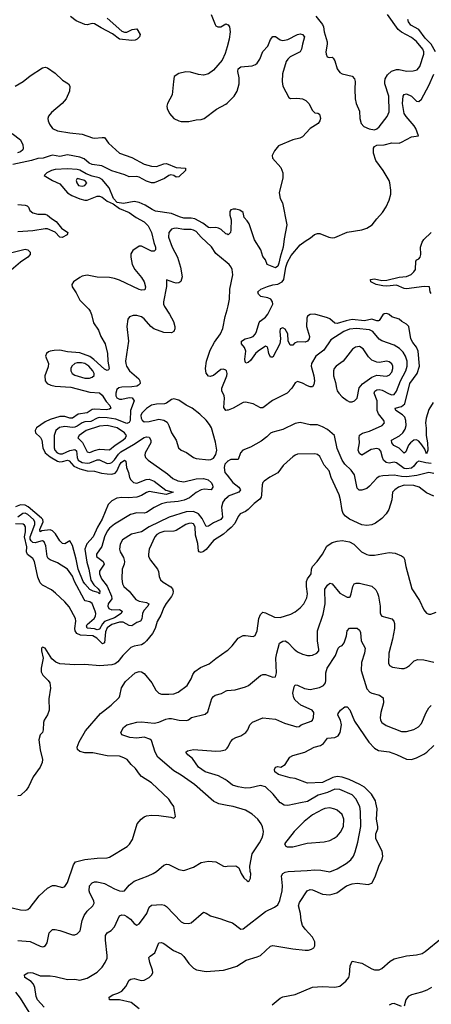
# Model space of a CAD drawing. Header units: inches. Extents: x 1552611 to 1694776, y 811966 to 917215.
# Tile 535 of 549: x 1678325 to 1681650, y 898373 to 906328. Entities that reach past the tile are written whole.
import ezdxf

# ---------------------------------------------------------------- set-up
doc = ezdxf.new("R2010")
doc.units = ezdxf.units.IN
doc.header["$MEASUREMENT"] = 0
for name, color, linetype in [('B6879', 7, 'Continuous'), ('B6889', 7, 'Continuous'), ('B6970', 7, 'Continuous'), ('B6980', 7, 'Continuous')]:
    doc.layers.add(name, color=color, linetype=linetype)

msp = doc.modelspace()

# ---------------------------------------------------------------- linework, layer by layer
at = {"layer": 'B6879', "color": 5}
for points, elevation in [([(1678230, 899161.1), (1678330, 899135.8), (1678370, 899132.7), (1678390, 899138), (1678410, 899155.5), (1678481.6, 899250), (1678550, 899312.4), (1678590, 899332.2), (1678610, 899332.4), (1678670, 899315.5), (1678690, 899325.5), (1678710, 899356), (1678758.9, 899501.1), (1678776.8, 899523.2), (1678850, 899541.9), (1678950, 899555), (1679030, 899556.5), (1679050, 899561.1), (1679192.9, 899647.1), (1679212.9, 899667.1), (1679235.3, 899704.7), (1679274, 899830), (1679304.7, 899870), (1679330, 899888.7), (1679350, 899895.6), (1679390, 899900.3), (1679450, 899898), (1679544.4, 899884.4), (1679570, 899876), (1679584, 899890), (1679569.6, 899970), (1679549.6, 900000)], 880), ([(1680000, 899980.2), (1679932.7, 899992.7), (1679918.2, 900000)], 860), ([(1678310, 898888.2), (1678410, 898881.1), (1678490, 898842.4), (1678510, 898837.4), (1678519.8, 898840.2), (1678532.7, 898847.3), (1678545.7, 898870), (1678563.9, 898950), (1678590, 898976.5), (1678610, 898977.4), (1678650, 898969.1), (1678750, 898934.6), (1678770, 898934.9), (1678790, 898942), (1678812.7, 898967.3), (1678828.8, 899050), (1678844.4, 899090), (1678870, 899125.3), (1678916.3, 899170), (1678925.1, 899190), (1678923.1, 899210), (1678890.9, 899270), (1678886.5, 899290), (1678889.8, 899330), (1678910, 899355.3), (1678930, 899361.6), (1678950, 899361.3), (1679009.8, 899350.2), (1679090, 899305.7), (1679130, 899289.4), (1679153.8, 899286.2), (1679170, 899290.3), (1679210, 899336.9), (1679250, 899369.1), (1679362, 899410), (1679404, 899430), (1679430, 899445.5), (1679490, 899498.4), (1679510, 899504.9), (1679530, 899502), (1679610, 899462.4), (1679650, 899454), (1679730, 899481.3), (1679790, 899518.7), (1679850, 899530.4), (1679910, 899523.7), (1679970, 899490.4), (1679987.1, 899487.1), (1680000, 899487.9)], 860), ([(1678521.1, 898350), (1678469.8, 898410), (1678457.3, 898437.3), (1678446.2, 898510), (1678435.8, 898535.8), (1678416.9, 898556.9), (1678365.6, 898590), (1678362.9, 898610), (1678390, 898627.2), (1678410, 898631.1), (1678430, 898628.4), (1678490, 898603.6), (1678570, 898602.6), (1678610, 898597.5), (1678710, 898572.6), (1678770, 898576.3), (1678810, 898567.3), (1678870, 898583.8), (1678950, 898632.4), (1678990, 898674.4), (1679015.1, 898710), (1679030, 898746.8), (1679031.8, 898768.2), (1679017.1, 898890), (1679018.7, 898930), (1679030.7, 898949.3), (1679063, 898970), (1679090, 898998.4), (1679130, 899087.7), (1679150, 899095.8), (1679170, 899093.1), (1679190, 899083.7), (1679220.5, 899060.5), (1679250, 899024.9), (1679270, 899013), (1679290, 899023.8), (1679310, 899048), (1679352, 899108), (1679370, 899158), (1679390, 899174.3), (1679470, 899179), (1679494, 899174), (1679510, 899163.1), (1679630, 899039.1), (1679650, 899028.8), (1679690, 899025.3), (1679710, 899030.6), (1679810, 899117.3), (1679830, 899110.7), (1679866.7, 899086.7), (1679950, 899064.9), (1680000, 899046.1)], 840), ([(1679290, 898336.4), (1679226.5, 898386.5), (1679130, 898408.2), (1679049.9, 898409.8), (1679046.3, 898430), (1679077, 898450), (1679117.3, 898462.7), (1679150, 898479.5), (1679182, 898518), (1679210, 898567.7), (1679223.1, 898576.9), (1679250, 898580.4), (1679305.8, 898565.9), (1679330, 898567.2), (1679370, 898588.8), (1679391.5, 898610), (1679400.5, 898630), (1679398.7, 898650), (1679375.6, 898710), (1679368.2, 898750), (1679377.7, 898762.3), (1679416.9, 898790), (1679450, 898870.5), (1679470, 898872.2), (1679490, 898864.2), (1679568, 898808), (1679630, 898781.1), (1679650, 898760.4), (1679690, 898703.7), (1679730, 898664.2), (1679752.8, 898652.8), (1679830, 898639.1), (1679972.3, 898647.7), (1680000, 898656.6)], 820), ([(1678400.7, 898310), (1678330, 898423.5), (1678292.9, 898470)], 860)]:
    msp.add_lwpolyline(points, dxfattribs=dict(at, elevation=elevation))
at = {"layer": 'B6889', "color": 5}
for points, elevation in [([(1680000, 898656.6), (1680078.2, 898681.8), (1680155.1, 898730), (1680243.8, 898756.2), (1680270, 898768.6), (1680350, 898842.4), (1680370, 898848.8), (1680530, 898822), (1680629.7, 898810.3), (1680658, 898810), (1680682.6, 898817.4), (1680700.9, 898830), (1680710, 898846), (1680710, 898877.2), (1680690, 898915.8), (1680630, 898979.8), (1680608.7, 899010), (1680597.3, 899050), (1680593.2, 899106.8), (1680577.8, 899170), (1680584.9, 899195.1), (1680647.7, 899290), (1680670, 899300.2), (1680690, 899297.8), (1680770, 899263.2), (1680830, 899257.7), (1680886.1, 899273.9), (1680965.6, 899330), (1681010, 899347.6), (1681050, 899352.8), (1681138.7, 899341.3), (1681170, 899350.7), (1681197.7, 899402.3), (1681226, 899490), (1681254.1, 899545.9), (1681259.3, 899570), (1681251.8, 899610), (1681201.7, 899710), (1681201.5, 899750), (1681216.8, 899790), (1681219, 899810), (1681207.2, 899870), (1681211.8, 899951.8), (1681201.8, 900000)], 820), ([(1680000, 899046.1), (1680042.8, 899030), (1680110, 898981), (1680130, 898984), (1680310, 899122.6), (1680382.9, 899157.1), (1680410, 899178), (1680427, 899213), (1680445.8, 899290), (1680448.1, 899330), (1680440.9, 899410), (1680450, 899430.3), (1680470, 899441.3), (1680493.2, 899446.8), (1680647, 899453), (1680710, 899460.7), (1680757.4, 899457.4), (1680830, 899444.2), (1680890, 899468.1), (1680961.1, 899510), (1680999.3, 899540.7), (1681021.2, 899570), (1681035.5, 899604.5), (1681057.3, 899682.7), (1681079.3, 899810), (1681076.8, 899930), (1681071.2, 899970), (1681057.4, 900000)], 840), ([(1680592.5, 900000), (1680490, 899979.8), (1680460.9, 899980.9), (1680430.7, 900000)], 840), ([(1680000, 899487.9), (1680072, 899492), (1680095.1, 899475.1), (1680113.4, 899430), (1680135.3, 899395.3), (1680162, 899370), (1680170, 899366), (1680178, 899370), (1680188.4, 899391.6), (1680192.3, 899430), (1680186, 899446), (1680183.9, 899490), (1680202, 899590), (1680261.4, 899678.6), (1680282.4, 899717.6), (1680291.7, 899748.3), (1680293, 899770), (1680285.7, 899805.7), (1680275.6, 899830), (1680249.6, 899870), (1680202.9, 899910), (1680150, 899941), (1680050, 899970.8), (1680000, 899980.2)], 860), ([(1680363.1, 898370), (1680430, 898422.8), (1680450, 898433.5), (1680550, 898453.1), (1680690, 898510.5), (1680770, 898518), (1680870, 898511.1), (1680910, 898518.5), (1680960, 898560), (1680982.9, 898590), (1680989, 898610), (1680995.2, 898684.8), (1681010, 898722.8), (1681090, 898705.7), (1681170, 898658.6), (1681190, 898651.1), (1681230, 898651.1), (1681250, 898662.6), (1681317.7, 898722.3), (1681350, 898740.5), (1681450, 898764.8), (1681530, 898772.5), (1681575.8, 898784.1), (1681600.6, 898799.4), (1681733, 898907)], 780), ([(1681651.7, 898510), (1681612.8, 898487.2), (1681570.1, 898469.9), (1681490.4, 898450), (1681463.7, 898436.3), (1681444.4, 898410), (1681430, 898357.6)], 780), ([(1681410, 898354.2), (1681350, 898378.9), (1681330, 898378), (1681310, 898367)], 780)]:
    msp.add_lwpolyline(points, dxfattribs=dict(at, elevation=elevation))
at = {"layer": 'B6889', "color": 5, "elevation": 860}
msp.add_lwpolyline([(1680830, 899959.8), (1680790, 899955.7), (1680770, 899948.1), (1680690, 899903.7), (1680621.8, 899850), (1680542.6, 899770), (1680464.7, 899670), (1680476, 899650), (1680485.3, 899645.3), (1680530, 899645.7), (1680645.9, 899674.1), (1680785, 899684.9), (1680830, 899697.1), (1680865.9, 899714.1), (1680888.5, 899731.5), (1680917, 899763), (1680941.6, 899810), (1680944, 899870), (1680930, 899907.8), (1680890, 899941.1), (1680870, 899951)], close=True, dxfattribs=at)
at = {"layer": 'B6970', "color": 5}
for points, elevation in [([(1679030, 906342), (1679150, 906235), (1679170, 906226.4), (1679190, 906226.8), (1679234, 906250), (1679270, 906255.6), (1679298.7, 906210), (1679292.9, 906190), (1679274, 906170), (1679256.4, 906163.6), (1679230, 906160.8), (1679130, 906170.8), (1679073.8, 906213.8), (1678981.7, 906261.7), (1678930, 906295.2), (1678910, 906298), (1678870, 906287.8), (1678850, 906288.2), (1678779.9, 906319.9), (1678734.8, 906354.8)], 780), ([(1679870.2, 906370.2), (1679903.2, 906290), (1679910, 906279.5), (1679924.9, 906270), (1679950, 906271.7), (1679990, 906293.7), (1680000, 906290)], 820), ([(1680000, 906108.4), (1679985.9, 906054.1), (1679959.9, 906000.1), (1679890, 905920.9), (1679850, 905889.6), (1679810, 905879.6), (1679770, 905884.7), (1679704.2, 905904.2), (1679666.5, 905906.5), (1679610, 905894.7), (1679573.4, 905870), (1679566, 905830), (1679557.5, 905722.5), (1679518.4, 905650), (1679514, 905630), (1679517, 905610), (1679535.3, 905570), (1679570.5, 905530), (1679610, 905510.3), (1679630, 905506.3), (1679690, 905504.9), (1679750, 905520.3), (1679790, 905522.4), (1679814, 905530), (1679915.6, 905604.4), (1679990, 905645.7), (1680000, 905655.1)], 820), ([(1678287.5, 905792.5), (1678354, 905830), (1678410, 905874.4), (1678510, 905940.5), (1678530, 905944.9), (1678550, 905940.5), (1678610, 905897.4), (1678670, 905839.5), (1678719.1, 905810), (1678730.4, 905790), (1678726.7, 905750), (1678699.5, 905690), (1678668.2, 905650), (1678580.5, 905579.5), (1678558, 905550), (1678552.7, 905530), (1678555.5, 905510), (1678565.5, 905485.5), (1678590.5, 905450), (1678629.5, 905429.4), (1678730, 905413.5), (1678830, 905404.7), (1678912.8, 905372.8), (1678930.2, 905370.2), (1678990, 905377.3), (1679010, 905375.3), (1679041.1, 905330), (1679131.2, 905251.2), (1679230, 905213.9), (1679330, 905160.7), (1679390, 905144.7), (1679430, 905141.9), (1679490, 905164.4), (1679510, 905165.7), (1679590, 905134.2), (1679664.7, 905130), (1679663.7, 905110), (1679610, 905057.7), (1679590, 905057.2), (1679570, 905069.8), (1679545.5, 905074.5), (1679529.5, 905070.5), (1679495.4, 905044.6), (1679410, 905010.6), (1679390, 905009.2), (1679350, 905024.2), (1679290, 905056), (1679270, 905061.2), (1679210, 905057.7), (1679175.1, 905075.1), (1679070, 905107.1), (1678987.1, 905147.1), (1678910, 905157.9), (1678884.9, 905170), (1678844.9, 905204.9), (1678810, 905216.4), (1678710, 905237.2), (1678650, 905222.5), (1678590, 905232.5), (1678570, 905229.5), (1678515.5, 905210), (1678470, 905208), (1678419.1, 905190), (1678270, 905159.3)], 780), ([(1678264.9, 905410), (1678330, 905358.3), (1678350, 905316.5), (1678353, 905290), (1678350, 905276.2), (1678330, 905259.8), (1678306.2, 905253.8)], 760), ([(1680000, 904594.2), (1679990, 904598.7), (1679952.3, 904632.3), (1679930, 904643.7), (1679910, 904648.2), (1679870, 904645.7), (1679850, 904650.6), (1679804.8, 904684.8), (1679739.2, 904719.2), (1679710, 904724.7), (1679650, 904725.9), (1679615.4, 904735.4), (1679550, 904763.4), (1679422.5, 904782.5), (1679394, 904794), (1679337.4, 904830), (1679290, 904852.4), (1679250, 904860.6), (1679163.5, 904843.5), (1679112.2, 904852.2), (1679083, 904883), (1679047.6, 904970), (1678990, 905036.4), (1678968, 905050), (1678910, 905065), (1678863, 905083), (1678810, 905111.4), (1678790, 905117.1), (1678710, 905123.7), (1678610, 905118), (1678582.6, 905110), (1678543.7, 905090), (1678522.8, 905070), (1678590, 905027.8), (1678650, 905000.9), (1678710, 904930.1), (1678746.9, 904906.9), (1678810, 904879.8), (1678850, 904869.5), (1678870, 904870.9), (1678950, 904902.4), (1678970, 904903), (1678990, 904894), (1679030, 904862), (1679079.5, 904839.5), (1679130, 904802.4), (1679209.3, 904769.3), (1679264.9, 904730), (1679330, 904695.2), (1679363.4, 904663.4), (1679389.5, 904610), (1679407.4, 904527.4), (1679421.2, 904490), (1679421.7, 904470), (1679416.3, 904463.7), (1679410, 904459.1), (1679390, 904458), (1679310, 904497.7), (1679290, 904497.6), (1679237.8, 904462.2), (1679222.2, 904437.8), (1679221.8, 904410), (1679234.3, 904350), (1679255.8, 904310), (1679310, 904244.2), (1679329.4, 904210), (1679342, 904170), (1679334.5, 904145.5), (1679310, 904143.1), (1679290, 904149.1), (1679130, 904223.2), (1679090, 904237.6), (1679050, 904244.1), (1678951.4, 904248.6), (1678870, 904263.9), (1678830, 904256.4), (1678810, 904245.4), (1678759.5, 904210), (1678746.7, 904190), (1678748.7, 904170), (1678781.3, 904121.3), (1678810, 904063), (1678883.1, 903990), (1678893.9, 903973.9), (1678906, 903946), (1678920.2, 903880.2), (1678960.9, 903820.9), (1678979, 903770), (1679014.1, 903710), (1679034.4, 903630), (1679036.6, 903570), (1679046.5, 903510), (1679040.9, 903499.1), (1679030, 903494.5), (1679010, 903503.8), (1678923.5, 903583.5), (1678890, 903608.2), (1678810, 903636.8), (1678710, 903645.5), (1678650, 903658), (1678603.2, 903656.8), (1678570, 903651.2), (1678556.3, 903643.7), (1678540.2, 903630), (1678533.2, 903610), (1678557.2, 903550), (1678555.9, 903524.1), (1678526.7, 903450), (1678531.5, 903411.5), (1678546.5, 903390), (1678575.7, 903375.7), (1678610, 903366.5), (1678738.8, 903358.8), (1678890, 903318.3), (1678970, 903313.8), (1678990, 903294.4), (1679023.2, 903243.2), (1679051.6, 903210), (1679060.8, 903190), (1679050, 903180.3), (1679024.3, 903175.7), (1678930, 903181.2), (1678910, 903178.4), (1678869.4, 903150.6), (1678798.1, 903141.9), (1678750, 903109.9), (1678730, 903109.5), (1678690, 903122.5), (1678650, 903121.8), (1678570, 903099.2), (1678530, 903078.2), (1678461.6, 903030), (1678448.6, 903010), (1678451.3, 902990), (1678491.4, 902951.4), (1678503.2, 902930), (1678511.1, 902870), (1678530.5, 902830), (1678570, 902797.6), (1678630, 902762.1), (1678650, 902756.8), (1678670, 902757.8), (1678710, 902769.2), (1678723.6, 902763.6), (1678761, 902721), (1678810, 902698.4), (1678870, 902683.2), (1678930, 902679.4), (1678984.9, 902664.9), (1679030, 902658.6), (1679070, 902657.4), (1679095, 902665), (1679110, 902680.1), (1679130, 902729.4), (1679144.7, 902750), (1679170.6, 902770.6), (1679181.4, 902761.4), (1679187.9, 902710), (1679204.3, 902670), (1679211.7, 902630), (1679222.6, 902610), (1679243.7, 902590), (1679270, 902583.8), (1679346.4, 902613.6), (1679370, 902615), (1679410, 902598.7), (1679505.9, 902525.9), (1679564, 902510), (1679509.2, 902490.8), (1679370, 902516.6), (1679350, 902509.4), (1679310, 902483.4), (1679270, 902470.7), (1679204.5, 902464.5), (1679150, 902468.6), (1679110, 902462.6), (1679070, 902441.3), (1679040.3, 902410), (1678990, 902292.7), (1678952.8, 902227.2), (1678917.9, 902150), (1678867.5, 902092.6), (1678851.7, 902050), (1678866.1, 901946.1), (1678883.8, 901890), (1678899.5, 901799.5), (1678923.5, 901763.5), (1678959.3, 901730), (1678971.6, 901710), (1678970.2, 901689.8), (1678959.1, 901699.1), (1678918.7, 901710), (1678890, 901725.4), (1678850, 901769.4), (1678837.2, 901790), (1678797.8, 901890), (1678781.7, 901970), (1678750, 902080.7), (1678730, 902119), (1678690, 902094.3), (1678670, 902097.2), (1678650, 902116.8), (1678613.5, 902173.5), (1678590, 902197.2), (1678570, 902207), (1678502.4, 902197.6), (1678488.7, 902190), (1678486.9, 902210), (1678514, 902270), (1678511.3, 902290), (1678501.8, 902301.8), (1678392.9, 902392.9), (1678370, 902404.9), (1678332, 902408), (1678290, 902393.7)], 820), ([(1678310, 904834.8), (1678370.1, 904830.1), (1678384.6, 904824.6), (1678394.8, 904814.8), (1678406.9, 904786.9), (1678430, 904767.6), (1678470, 904757), (1678530, 904756.8), (1678550, 904750.1), (1678581.7, 904721.7), (1678618.7, 904698.7), (1678662.7, 904642.7), (1678712.7, 904610), (1678707.9, 904590), (1678667.4, 904567.4), (1678650, 904570.8), (1678612.4, 904612.4), (1678550, 904637.9), (1678530, 904638.3), (1678430, 904621.2), (1678310, 904614.9)], 780), ([(1680000, 904363.5), (1679910, 904440.3), (1679874.2, 904494.2), (1679790.9, 904570.9), (1679750, 904617.2), (1679730, 904628.8), (1679710, 904633.1), (1679650, 904633.5), (1679590, 904642.7), (1679570, 904642.4), (1679550, 904636.1), (1679529.3, 904610), (1679527.3, 904570), (1679555.3, 904490), (1679598.3, 904410), (1679622.5, 904330), (1679637.4, 904250), (1679626.3, 904213.7), (1679610, 904202), (1679590, 904200.4), (1679570, 904204.7), (1679510, 904226), (1679511.8, 904171.8), (1679486, 904050), (1679486.9, 904030), (1679493.9, 904010), (1679534.8, 903950), (1679567.1, 903890), (1679578.9, 903850), (1679578.7, 903830), (1679570, 903809.3), (1679550, 903797.6), (1679490, 903801), (1679407, 903830), (1679383.6, 903850), (1679330, 903911.8), (1679307.9, 903927.9), (1679270, 903938.4), (1679241.7, 903938.3), (1679212.3, 903927.7), (1679199.3, 903910), (1679190.4, 903850), (1679203.6, 903730), (1679180.3, 903570), (1679180.9, 903550), (1679186.5, 903530), (1679211.8, 903490), (1679286.4, 903426.4), (1679296.2, 903410), (1679297.6, 903390), (1679285, 903375), (1679270, 903366.8), (1679230, 903361.2), (1679150, 903359.4), (1679126.6, 903353.4), (1679110, 903339.6), (1679101.3, 903310), (1679101.9, 903290), (1679110, 903274.3), (1679130, 903263.3), (1679150, 903262.1), (1679210, 903276.6), (1679232.2, 903272.2), (1679249.2, 903250), (1679218.7, 903170), (1679216.5, 903090), (1679210, 903074), (1679190, 903066.8), (1679101.3, 903101.3), (1679030, 903111), (1678967, 903113), (1678950, 903109.9), (1678898.5, 903081.5), (1678850, 903078.3), (1678830, 903072.3), (1678790, 903044.6), (1678770, 903036.1), (1678750, 903034), (1678690, 903042), (1678646.8, 903033.2), (1678615.7, 903010), (1678602.5, 902970), (1678602.2, 902870), (1678609.2, 902850), (1678627.9, 902830), (1678650, 902819.9), (1678670, 902819.5), (1678730, 902848.8), (1678770, 902856.5), (1678783.8, 902843.8), (1678787.9, 902790), (1678796.5, 902770), (1678830, 902750.4), (1678870, 902745.1), (1678892.5, 902747.5), (1678950, 902771.9), (1678970, 902773.3), (1679030, 902743.1), (1679055.1, 902744.9), (1679070, 902751.6), (1679090, 902771.6), (1679121.7, 902818.3), (1679142.5, 902837.5), (1679245, 902895), (1679330, 902951.4), (1679350, 902957.8), (1679370, 902955.5), (1679385.2, 902930), (1679384.7, 902910), (1679337.7, 902830), (1679335.2, 902810), (1679342.2, 902790), (1679363.2, 902770), (1679517.8, 902657.8), (1679561, 902621), (1679601.7, 902601.8), (1679650, 902594.2), (1679750, 902618.9), (1679810, 902622.7), (1679847, 902610), (1679871.5, 902590), (1679883.6, 902570), (1679885.7, 902550), (1679870.2, 902529.8), (1679814.6, 902534.6), (1679790, 902531), (1679750, 902509.4), (1679696.1, 902463.9), (1679654.7, 902445.3), (1679605.1, 902434.9), (1679513.5, 902426.5), (1679470, 902416.8), (1679412.1, 902387.9), (1679350, 902347.3), (1679330, 902341.2), (1679270, 902343), (1679221.1, 902330), (1679090, 902251.3), (1679050, 902220.6), (1679030, 902196.2), (1679008.7, 902150), (1678987.1, 902072.9), (1678944.3, 902010), (1678944.7, 901990), (1678998.9, 901950), (1679006.7, 901930), (1678970, 901873.3), (1678968.4, 901850), (1678984.4, 901810), (1679031.7, 901751.7), (1679067.1, 901670), (1679067.8, 901650), (1679038.1, 901610), (1679037.2, 901590), (1679046.1, 901570), (1679070, 901559.1), (1679130, 901563.4), (1679152.3, 901550), (1679143.6, 901530), (1679090, 901496.4), (1679010, 901466.4), (1678992.7, 901447.3), (1678970, 901403.2), (1678950, 901398.1), (1678927.7, 901407.7), (1678870, 901413.3), (1678863.1, 901430), (1678870, 901440.4), (1678925.9, 901490), (1678937.8, 901510), (1678940.1, 901530), (1678935.5, 901550), (1678910.5, 901610.5), (1678890, 901623.9), (1678854.2, 901634.2), (1678844.4, 901644.4), (1678768.6, 901788.6), (1678750, 901833.6), (1678710, 901889), (1678630, 901938.8), (1678570, 901963.2), (1678554.5, 901974.5), (1678546.1, 901990), (1678537, 902077), (1678522.2, 902110), (1678510, 902117.3), (1678495.6, 902115.6), (1678450, 902101.2), (1678430, 902104.8), (1678417.5, 902117.5), (1678409.8, 902130), (1678409.2, 902150), (1678446.7, 902250), (1678446.5, 902270), (1678435.4, 902290), (1678390, 902331.2), (1678370, 902340.5), (1678350, 902338), (1678310.7, 902309.3)], 840), ([(1678230, 904439.8), (1678370, 904473.4), (1678390, 904469.4), (1678409.4, 904450), (1678408.7, 904430), (1678390, 904410.6), (1678330.9, 904370), (1678254.5, 904305.5)], 780), ([(1680000, 903172.4), (1679990, 903171.8), (1679974, 903194), (1679978.8, 903270), (1679975.6, 903290), (1679959, 903330), (1679958.6, 903350), (1679997.2, 903450), (1679999.7, 903470), (1679995.1, 903490), (1679990, 903497), (1679970, 903506), (1679950, 903502.6), (1679890, 903454.7), (1679864.4, 903444.4), (1679850, 903449.3), (1679831.4, 903471.4), (1679826.3, 903510), (1679833.3, 903570), (1679862.4, 903657.6), (1679898, 903722), (1679948.2, 903790), (1679966.2, 903833.8), (1679984.6, 903930), (1680000, 903982.9)], 840), ([(1680000, 902757.1), (1679983.2, 902736.8), (1679975.3, 902710), (1679983.2, 902670), (1680000, 902648.7)], 860), ([(1680000, 902468.9), (1679978.3, 902450), (1679966.3, 902430), (1679955.3, 902390), (1679962.2, 902310), (1679950.9, 902289.1), (1679890, 902263.2), (1679850, 902236.5), (1679830, 902234.2), (1679799, 902299), (1679770, 902336.3), (1679730, 902354.1), (1679670, 902351.3), (1679531.6, 902308.4), (1679370, 902231), (1679310, 902191.4), (1679227.2, 902172.8), (1679154.2, 902125.8), (1679135.6, 902090), (1679131.3, 902051.3), (1679136.5, 902030), (1679164.5, 901984.4), (1679172.6, 901950), (1679169.1, 901930), (1679151.8, 901890), (1679148.8, 901810), (1679155.3, 901770), (1679167, 901750), (1679210.1, 901710.1), (1679262.5, 901642.5), (1679290, 901629.2), (1679350, 901620.3), (1679367.7, 901610), (1679358.7, 901590), (1679326.2, 901553.8), (1679317.4, 901530), (1679312.1, 901488), (1679301.7, 901470), (1679270, 901458.4), (1679230, 901432.1), (1679210, 901432.5), (1679161.6, 901461.6), (1679130, 901461.6), (1679070, 901440.6), (1679030, 901414), (1679017.3, 901382.7), (1679010, 901292.3), (1678994.1, 901285.9), (1678948.1, 901330), (1678915, 901350), (1678816.3, 901356.3), (1678787.2, 901370), (1678773.2, 901390), (1678768.8, 901410), (1678778.7, 901470), (1678775.3, 901490), (1678723.3, 901583.3), (1678690, 901624), (1678614.9, 901694.9), (1678580.8, 901720.8), (1678510, 901759.2), (1678490, 901778.8), (1678470, 901825.1), (1678443.4, 901950), (1678430, 901974.2), (1678388.6, 902008.6), (1678378.7, 902030), (1678381.7, 902070), (1678364.4, 902150), (1678371.6, 902191.6), (1678372.4, 902230), (1678364.5, 902244.5), (1678351.8, 902251.8), (1678290, 902254.6)], 860), ([(1680000, 902197.6), (1679970, 902172.7), (1679890, 902121.6), (1679831.6, 902048.4), (1679810, 902032), (1679790, 902023.9), (1679775.1, 902030), (1679770, 902037.2), (1679764.5, 902095.5), (1679744.6, 902164.6), (1679741.7, 902230), (1679730, 902254.1), (1679710, 902260.2), (1679690, 902258), (1679667.8, 902250), (1679590, 902202.1), (1679570, 902194.5), (1679488.1, 902191.9), (1679456.7, 902183.3), (1679432.1, 902167.9), (1679417, 902150), (1679371.9, 902050), (1679363.9, 902010), (1679366.4, 901990), (1679380.9, 901960.9), (1679438.2, 901890), (1679445.8, 901870), (1679450.3, 901830), (1679461.8, 901801.8), (1679482.6, 901782.6), (1679546.1, 901746.1), (1679558.5, 901730), (1679564, 901710), (1679561.7, 901690), (1679551.7, 901668.3), (1679508.3, 901611.7), (1679490, 901578.4), (1679464.1, 901515.9), (1679435.1, 901464.9), (1679417.9, 901410), (1679398.3, 901370), (1679350, 901308.8), (1679330, 901289.8), (1679310, 901278.8), (1679250, 901267.7), (1679222.8, 901257.2), (1679157, 901190), (1679118.6, 901141.4), (1679095.8, 901124.2), (1679070, 901115.4), (1678971.9, 901108.1), (1678850, 901119.7), (1678770, 901115.8), (1678650, 901122.6), (1678616.8, 901136.8), (1678583.1, 901163.1), (1678530, 901249.3), (1678510, 901258), (1678502, 901250), (1678499.5, 901230), (1678514.9, 901170), (1678498.6, 901090), (1678499.4, 901059.4), (1678512.9, 901032.9), (1678554.6, 900990), (1678567.2, 900970), (1678571.5, 900950), (1678572.5, 900927.5), (1678558.8, 900841.2), (1678562, 900750), (1678550, 900713.2), (1678523.7, 900670), (1678517.6, 900650), (1678514.9, 900590), (1678507.7, 900570), (1678490, 900549), (1678479.5, 900510), (1678490.4, 900430), (1678507.6, 900350), (1678505.7, 900325.7), (1678490.2, 900290), (1678433.8, 900210), (1678397.1, 900130), (1678377.9, 900102.1), (1678330, 900060.9), (1678310, 900056.5)], 880), ([(1679549.6, 900000), (1679529.7, 900030), (1679390, 900162), (1679310, 900212.8), (1679291.5, 900231.5), (1679259, 900279), (1679226.3, 900310), (1679193.6, 900350), (1679165.6, 900365.6), (1679130, 900378), (1679030, 900381), (1678915.1, 900404.9), (1678850, 900404), (1678810, 900416.9), (1678791.5, 900431.5), (1678789.7, 900450), (1678805.3, 900494.7), (1678856.4, 900583.6), (1678977.8, 900722.2), (1679063.6, 900790), (1679127.8, 900852.2), (1679134.5, 900865.5), (1679147.2, 900930), (1679179.4, 900980.6), (1679257.6, 901050), (1679290, 901062.3), (1679310, 901059.5), (1679330, 901046), (1679392.7, 900970), (1679424.4, 900910), (1679450, 900886), (1679470, 900878.4), (1679530, 900878), (1679570, 900882), (1679604, 900896), (1679677.6, 900950), (1679710, 901002), (1679722.2, 901037.8), (1679738.4, 901061.6), (1679786, 901094), (1679856.1, 901123.9), (1679910, 901168.2), (1680000, 901231.4)], 880), ([(1679918.2, 900000), (1679892.7, 900012.7), (1679735.6, 900150), (1679630, 900224.5), (1679570, 900260.4), (1679441.8, 900370), (1679418.3, 900410), (1679390, 900503.7), (1679376.5, 900516.5), (1679330, 900531.8), (1679270, 900523.5), (1679213.2, 900530), (1679149, 900550), (1679141.2, 900570), (1679164.5, 900610), (1679190, 900630.3), (1679270, 900653), (1679310, 900654.4), (1679410, 900645.5), (1679450, 900653), (1679504.3, 900675.7), (1679530, 900681.6), (1679550, 900681.7), (1679612.5, 900667.5), (1679673.3, 900666.7), (1679689.6, 900670.4), (1679713.2, 900690), (1679823, 900717), (1679845, 900735), (1679877.3, 900842.7), (1679890, 900860.9), (1679905.1, 900870), (1679955.5, 900884.5), (1679993.2, 900906.8), (1680000, 900907.5)], 860), ([(1680000, 900178.5), (1679985.4, 900190), (1679930, 900219.1), (1679824.2, 900250), (1679768.7, 900290), (1679719.4, 900359.4), (1679682.9, 900390), (1679667, 900410), (1679680.1, 900419.9), (1679728.9, 900431.1), (1679910, 900417.6), (1679950, 900419.7), (1679986.6, 900430), (1680000, 900443.6)], 840)]:
    msp.add_lwpolyline(points, dxfattribs=dict(at, elevation=elevation))
for points, elevation in [([(1678790, 905044.2), (1678781.8, 905030), (1678785, 905010), (1678800.3, 904990), (1678830, 904982.3), (1678850, 904987.8), (1678867.6, 905010), (1678850, 905028.6)], 840), ([(1678790, 903556.1), (1678768.8, 903550), (1678746.3, 903530), (1678737.3, 903510), (1678738.5, 903490), (1678749, 903470), (1678770, 903455.9), (1678850, 903431.8), (1678888.8, 903431.2), (1678910, 903439), (1678925.4, 903454.6), (1678925.3, 903470), (1678915, 903490), (1678882.6, 903530), (1678852, 903550), (1678824.2, 903555.8)], 840), ([(1679570, 903264.2), (1679550, 903258.4), (1679510.2, 903229.8), (1679495.5, 903224.5), (1679430, 903222.8), (1679390, 903213.3), (1679350, 903186.9), (1679311.8, 903150), (1679304.3, 903130), (1679305, 903110), (1679312.8, 903092.8), (1679330, 903080.2), (1679370, 903081.1), (1679450, 903101.2), (1679490, 903092.8), (1679515.4, 903075.4), (1679530.2, 903050), (1679551.1, 902991.1), (1679588.4, 902930), (1679608.5, 902870), (1679630.2, 902850.2), (1679672.1, 902832), (1679730, 902790.3), (1679750, 902782.3), (1679850, 902772.2), (1679870, 902774.9), (1679890, 902784.9), (1679910, 902814.8), (1679918, 902850), (1679906, 902914), (1679873.3, 903030), (1679858.1, 903058.1), (1679830, 903094), (1679781, 903141), (1679718.4, 903190), (1679670, 903213.3), (1679610, 903254.3)], 860), ([(1679030, 903049.1), (1678970, 903044.4), (1678860.6, 903010), (1678806, 902970), (1678793.7, 902950), (1678832, 902912), (1678870, 902837.5), (1678890, 902832.1), (1678930, 902846.8), (1678970, 902858.3), (1679050, 902852.7), (1679096.7, 902890), (1679159.2, 902930), (1679179.5, 902950), (1679186.5, 902970), (1679171.6, 902990), (1679112.2, 903030)], 860)]:
    msp.add_lwpolyline(points, close=True, dxfattribs=dict(at, elevation=elevation))
at = {"layer": 'B6980', "color": 5}
for points, elevation in [([(1680717, 906357), (1680770.6, 906290.6), (1680778.3, 906270), (1680783.5, 906230), (1680807.8, 906150), (1680808.6, 906130), (1680798.5, 906070), (1680799.5, 906050), (1680807.6, 906027.6), (1680823.8, 906023.8), (1680850, 906025.5), (1680858, 906018), (1680870, 905996), (1680890, 905930.7), (1680910, 905900.4), (1680930.3, 905890.3), (1681010, 905872.7), (1681030.4, 905850), (1681035.8, 905830), (1681032.3, 905767.7), (1681034.9, 905690), (1681043, 905650), (1681068.7, 905588.7), (1681071.4, 905530), (1681082.6, 905490), (1681105.9, 905465.9), (1681147.5, 905447.5), (1681190, 905439.8), (1681210, 905445.7), (1681230, 905462.2), (1681293.9, 905546.1), (1681310, 905584), (1681306.8, 905710), (1681275, 905810), (1681274, 905826), (1681277.7, 905850), (1681296.7, 905883.3), (1681327.4, 905912.6), (1681370, 905926.1), (1681390, 905926), (1681450, 905911.3), (1681504.1, 905915.9), (1681535.5, 905924.5), (1681556, 905950), (1681589.8, 906050), (1681589.8, 906070), (1681581.6, 906090), (1681530, 906153.4), (1681490, 906185.7), (1681410, 906226.8), (1681382.7, 906250), (1681296.2, 906370)], 840), ([(1680000, 906290), (1680010, 906286.4), (1680019.1, 906270), (1680023.8, 906230), (1680016, 906170), (1680000, 906108.4)], 820), ([(1681683.6, 906070), (1681648.3, 906130), (1681600.4, 906180.4), (1681550, 906249.4), (1681484.9, 906284.9), (1681464.4, 906310), (1681460.1, 906330)], 820), ([(1680000, 905655.1), (1680058.4, 905710), (1680082.4, 905750), (1680097.4, 905810), (1680098, 905858), (1680086, 905910), (1680089.3, 905930.7), (1680112.3, 905947.7), (1680203.8, 905956.2), (1680230, 905966.4), (1680243.3, 905976.7), (1680266, 906010), (1680288.8, 906071.2), (1680330, 906115.3), (1680351.7, 906168.4), (1680370, 906191.3), (1680390, 906192.1), (1680430, 906166.2), (1680450, 906159.7), (1680490, 906168.2), (1680568.2, 906210), (1680590, 906214.2), (1680610.4, 906210), (1680624.9, 906190), (1680608.4, 906130), (1680602.6, 906090), (1680591.7, 906068.3), (1680510.8, 906029.2), (1680490.9, 906010), (1680478.7, 905990), (1680446.5, 905890), (1680444.5, 905830), (1680450.2, 905790.2), (1680499.6, 905699.6), (1680511.6, 905691.6), (1680564.8, 905695.2), (1680587.9, 905692.1), (1680610, 905687.9), (1680635.6, 905675.6), (1680660.3, 905650), (1680690, 905596), (1680702.5, 905582.5), (1680710, 905576), (1680734.4, 905574.4), (1680746, 905566), (1680754, 905530), (1680750.7, 905510), (1680734.8, 905490), (1680672, 905448), (1680610, 905380.9), (1680588.8, 905371.2), (1680530, 905356.9), (1680416.3, 905310), (1680382.4, 905270), (1680363.8, 905230), (1680368, 905210), (1680433.7, 905133.7), (1680451.3, 905091.3), (1680450.3, 905050), (1680421.3, 904930), (1680430, 904884.7), (1680447.7, 904850), (1680484, 904670), (1680460.9, 904559.1), (1680452.2, 904490), (1680428, 904410), (1680418.5, 904361.5), (1680410, 904338), (1680390, 904324), (1680325.2, 904350), (1680309.4, 904389.4), (1680290, 904414), (1680273, 904470), (1680222, 904550), (1680178.6, 904678.6), (1680163.2, 904703.2), (1680138, 904730), (1680129.2, 904770), (1680104, 904790), (1680070, 904798.7), (1680050, 904798.4), (1680030, 904792.3), (1680021.7, 904778.3), (1680021.7, 904750), (1680032, 904710), (1680031, 904630), (1680028.9, 904610), (1680010, 904589.7), (1680000, 904594.2)], 820), ([(1681665.5, 903234.5), (1681630, 903178.9), (1681607.8, 903107.8), (1681602.1, 903070), (1681607.7, 903027.7), (1681607.4, 902970), (1681619.4, 902910), (1681621.8, 902850), (1681610, 902820.5), (1681597.5, 902857.5), (1681574.7, 902894.7), (1681550, 902921.9), (1681530, 902934), (1681510, 902931.4), (1681481.2, 902910), (1681464.9, 902890), (1681444.1, 902835.9), (1681430, 902826.5), (1681390, 902866.4), (1681348.4, 902888.4), (1681331.2, 902910), (1681329.1, 902930.9), (1681394, 902966), (1681421.1, 902990), (1681440, 903020), (1681447.6, 903050), (1681445.1, 903090), (1681436.6, 903116.6), (1681416.1, 903136.1), (1681364.5, 903170), (1681358.7, 903190), (1681410, 903203.1), (1681434.8, 903225.2), (1681477.6, 903390), (1681535.4, 903470), (1681554.7, 903530), (1681542.6, 903650), (1681530, 903683.1), (1681500.2, 903720.2), (1681485.6, 903750), (1681468.9, 903848.9), (1681450, 903868.3), (1681410.5, 903890.6), (1681389.9, 903909.9), (1681330, 903926.8), (1681310, 903945.2), (1681290, 903955.5), (1681270, 903952.5), (1681257.2, 903942.8), (1681230, 903898.7), (1681223.8, 903896.2), (1681210, 903894.5), (1681170, 903909.1), (1681110, 903895.5), (1681010, 903905.4), (1680963.4, 903896.6), (1680890, 903873.7), (1680870, 903875.7), (1680830.7, 903910.7), (1680810, 903920.5), (1680710, 903948.9), (1680670, 903947.2), (1680650, 903933.6), (1680644.3, 903915.7), (1680642.6, 903850), (1680666, 903770), (1680663.6, 903750), (1680650, 903731.2), (1680630, 903723.1), (1680570, 903726.2), (1680545.3, 903714.7), (1680530, 903699.7), (1680510, 903698), (1680493.7, 903733.7), (1680489.8, 903790), (1680470, 903827.1), (1680450, 903838.7), (1680430.2, 903829.8), (1680425.5, 903810), (1680432.1, 903750), (1680426.4, 903710), (1680370, 903603), (1680350, 903602), (1680337.3, 903630), (1680330, 903675.1), (1680324.7, 903684.7), (1680310, 903690.5), (1680250, 903649.9), (1680228.9, 903630), (1680190, 903574.4), (1680170, 903557.6), (1680152.5, 903552.5), (1680145.6, 903565.6), (1680144.6, 903584.6), (1680150.8, 903650.8), (1680141.1, 903681.1), (1680117.2, 903710), (1680116, 903730), (1680146, 903750), (1680190, 903759.5), (1680210, 903769.5), (1680228.5, 903790), (1680238.7, 903810), (1680259.2, 903880.8), (1680267.5, 903892.5), (1680310, 903925.1), (1680329.3, 903950), (1680368.6, 904030), (1680367.9, 904050), (1680352.5, 904070), (1680330, 904079.9), (1680272, 904092), (1680253.5, 904110), (1680249.1, 904130.9), (1680271.5, 904150), (1680327.1, 904173), (1680370, 904185.3), (1680410, 904190.3), (1680446, 904210), (1680458.7, 904230), (1680473.6, 904330), (1680489.5, 904370), (1680518, 904422), (1680590, 904508.5), (1680630, 904539.5), (1680674.6, 904565.4), (1680707, 904593), (1680730, 904601.6), (1680750, 904601.3), (1680821, 904570), (1680850, 904566), (1680870, 904568.9), (1680970, 904610.4), (1681090, 904629.2), (1681130, 904643.6), (1681171.6, 904670), (1681210, 904720.5), (1681256.2, 904770), (1681284.9, 904815.1), (1681309.7, 904870.3), (1681321.8, 904918.2), (1681323.9, 904950), (1681315.6, 905010), (1681308.7, 905030), (1681262, 905110), (1681201.6, 905190), (1681183.2, 905250), (1681182.9, 905290), (1681190, 905303.1), (1681210, 905313.4), (1681270, 905317.7), (1681330, 905333.7), (1681390, 905331.4), (1681410, 905337.8), (1681490, 905382), (1681546, 905390), (1681523.6, 905450), (1681511.1, 905470), (1681445.5, 905545.5), (1681430.9, 905570), (1681417.1, 905650), (1681422.5, 905710), (1681430, 905724.9), (1681450, 905729.1), (1681488.8, 905710), (1681530, 905670.3), (1681550, 905666.5), (1681570, 905686.4), (1681630, 905795.6), (1681670, 905889.2)], 820), ([(1681650, 904117), (1681641.3, 904130), (1681634.5, 904170), (1681593, 904173), (1681450, 904154.1), (1681430, 904157.6), (1681370, 904182.5), (1681290, 904175.6), (1681257.3, 904177.3), (1681204, 904190), (1681161.2, 904210), (1681158, 904230), (1681190, 904233.8), (1681250, 904221.2), (1681290, 904223.2), (1681390, 904248.5), (1681450, 904252.8), (1681486.6, 904270), (1681508.4, 904290), (1681521.7, 904310), (1681523.8, 904376.2), (1681532.1, 904387.9), (1681550, 904397.4), (1681561, 904410), (1681565.3, 904430), (1681562.5, 904490), (1681576.3, 904530), (1681590, 904551.8), (1681650, 904608.9)], 780), ([(1680000, 903982.9), (1680010, 904017.3), (1680020.3, 904070), (1680023.1, 904150), (1680045.9, 904265.9), (1680041.7, 904310), (1680032.8, 904330), (1680015.8, 904350), (1680000, 904363.5)], 840), ([(1681650, 902741.8), (1681606.8, 902746.8), (1681550, 902761.8), (1681530.5, 902749.4), (1681510, 902721.1), (1681490, 902705), (1681450, 902698.5), (1681430, 902703), (1681370, 902746.9), (1681350, 902752.2), (1681310, 902745.6), (1681284.4, 902750), (1681264.7, 902770), (1681255.6, 902790), (1681243.2, 902843.2), (1681230, 902859.4), (1681210, 902864.1), (1681164.8, 902855.2), (1681090, 902809.7), (1681070, 902824.7), (1681059.3, 902850), (1681070.6, 902910), (1681065.8, 902950), (1681069.2, 902970.8), (1681092.9, 902987.1), (1681150, 903004.6), (1681251.7, 903048.3), (1681271.1, 903070), (1681267.1, 903090), (1681223, 903143), (1681211.6, 903170), (1681212.1, 903250), (1681188, 903310), (1681194, 903326), (1681210, 903337), (1681230, 903339.5), (1681254.1, 903334.1), (1681310, 903304.5), (1681330, 903298.3), (1681350, 903301), (1681370, 903327), (1681400.8, 903410), (1681443.9, 903490), (1681456.2, 903530), (1681454.8, 903570), (1681441.4, 903610), (1681421.3, 903641.3), (1681392.5, 903672.5), (1681350, 903698.4), (1681250, 903732.9), (1681230, 903747.4), (1681177.1, 903810), (1681150, 903823), (1681046.2, 903833.8), (1680990, 903828.3), (1680943.9, 903810), (1680838.3, 903741.8), (1680781, 903659), (1680718, 903610), (1680680.9, 903550), (1680679.1, 903530), (1680700.2, 903450), (1680705.5, 903410), (1680699.9, 903380.1), (1680690, 903362.9), (1680670, 903363), (1680650, 903369.7), (1680610, 903392.4), (1680570, 903406), (1680550, 903394), (1680523.8, 903350), (1680486.7, 903310), (1680367.6, 903252.4), (1680290, 903192.6), (1680270, 903193.3), (1680210, 903225.3), (1680150, 903238.7), (1680130, 903236.2), (1680050, 903188.6), (1680010, 903173), (1680000, 903172.4)], 840), ([(1681670, 902660.9), (1681630, 902668.6), (1681533.8, 902646.2), (1681450, 902634.9), (1681410, 902636.9), (1681350, 902648.2), (1681257.2, 902642.8), (1681230, 902636.2), (1681210, 902624.5), (1681150, 902558.2), (1681130, 902541.9), (1681087.4, 902527.4), (1681068.4, 902528.4), (1681050, 902544.2), (1681028.9, 902650), (1681003.1, 902690), (1680950, 902736.1), (1680929.9, 902770), (1680890, 902864.5), (1680867.1, 902970), (1680810, 903017.2), (1680770, 903039.3), (1680730, 903054), (1680670, 903055.6), (1680590, 903072.8), (1680550, 903065.1), (1680450, 903018.3), (1680370, 902996.4), (1680350, 902987.1), (1680322.5, 902957.5), (1680276.7, 902923.3), (1680190, 902875.8), (1680126.7, 902850), (1680108.9, 902830), (1680090, 902775.1), (1680030, 902775.6), (1680001.3, 902758.7), (1680000, 902757.1)], 860), ([(1681670, 902479.8), (1681610, 902506.4), (1681550.8, 902550.8), (1681510, 902564.5), (1681430, 902568.4), (1681385.3, 902550), (1681354.9, 902530), (1681337.1, 902510), (1681332, 902450), (1681307, 902370), (1681285.4, 902334.6), (1681250, 902297), (1681199.4, 902260.6), (1681170, 902246.4), (1681130, 902242.2), (1681090, 902248.3), (1680990, 902293), (1680957, 902317), (1680938.7, 902338.7), (1680930, 902364), (1680917.3, 902450), (1680905.6, 902490), (1680841.2, 902630), (1680823.6, 902683.6), (1680783.5, 902730), (1680750, 902799.7), (1680730, 902814.7), (1680710, 902819.8), (1680570, 902817.8), (1680550, 902810.8), (1680530, 902796.4), (1680484.2, 902755.8), (1680453.8, 902726.2), (1680410, 902668), (1680346.7, 902633.3), (1680299.9, 902600.1), (1680290, 902589.3), (1680282.8, 902570), (1680277.8, 902490), (1680274.2, 902470), (1680264.5, 902455.5), (1680220.1, 902419.9), (1680170, 902370.9), (1680150, 902356), (1680105, 902335.1), (1680090, 902315.1), (1680061.5, 902258.5), (1680034.1, 902225.9), (1680000, 902197.6)], 880), ([(1680000, 902648.7), (1680046.3, 902590), (1680094.7, 902550), (1680108.2, 902530), (1680096.1, 902510), (1680010, 902477.6), (1680000, 902468.9)], 860), ([(1680000, 901231.4), (1680010, 901238.4), (1680041.6, 901270), (1680090, 901332.4), (1680130, 901352), (1680150, 901353.7), (1680210, 901343.8), (1680227.6, 901352.4), (1680243, 901390), (1680256.8, 901490), (1680270, 901523), (1680283.8, 901536.2), (1680290, 901540.3), (1680310, 901536.9), (1680382.1, 901502.1), (1680430, 901498.2), (1680514.9, 901525.1), (1680550, 901544), (1680590, 901576.5), (1680619.8, 901610), (1680644.1, 901655.9), (1680649.1, 901690), (1680640.9, 901750), (1680642.5, 901790), (1680650.6, 901809.4), (1680679.3, 901850), (1680682.3, 901890), (1680689.9, 901910.1), (1680727.2, 901950), (1680771.6, 902010), (1680805.6, 902074.4), (1680850, 902103.1), (1680890, 902115.3), (1680930, 902119.6), (1680990, 902108.5), (1681024.9, 902090), (1681087.3, 902030), (1681128.1, 902008.1), (1681150, 902001.7), (1681190, 902001.5), (1681310, 902022.6), (1681357.7, 902017.7), (1681410, 901997.6), (1681425.3, 901985.3), (1681434.3, 901970), (1681443.6, 901910), (1681492.4, 901730), (1681555.4, 901635.4), (1681590, 901560.7), (1681610, 901533.4), (1681630, 901525.5), (1681645.8, 901525.8), (1681690, 901542)], 880), ([(1680000, 900907.5), (1680065.5, 900914.5), (1680150, 900938.3), (1680171.8, 900950), (1680269.4, 901030), (1680290, 901038.4), (1680310, 901037.6), (1680370, 901017.1), (1680390, 901018.8), (1680398.5, 901050), (1680394.9, 901170), (1680401, 901210), (1680423.5, 901290), (1680450, 901307.9), (1680470, 901309), (1680490, 901297.4), (1680541.1, 901241.1), (1680570, 901221.5), (1680610, 901202.8), (1680650, 901191.6), (1680670, 901191.6), (1680690, 901194.6), (1680724.5, 901210), (1680741.1, 901230), (1680741.4, 901238.6), (1680729.8, 901310), (1680729.8, 901390.2), (1680775.8, 901524.2), (1680793.7, 901610), (1680790, 901726), (1680810, 901758.9), (1680830, 901775.3), (1680850.2, 901770.2), (1680910, 901696), (1680970, 901661.7), (1680990, 901661.6), (1680993.7, 901666.3), (1681003.5, 901690), (1681015.6, 901750), (1681027, 901770), (1681043.5, 901776.5), (1681070, 901776.5), (1681170, 901750.3), (1681201, 901721), (1681216, 901696), (1681223.5, 901670), (1681236.9, 901590), (1681235.8, 901535.8), (1681241, 901521), (1681250, 901509), (1681330, 901487.2), (1681347.2, 901470), (1681353.6, 901450), (1681352.4, 901410), (1681336.7, 901323.3), (1681305.5, 901210), (1681303.1, 901130), (1681313.4, 901110), (1681337.7, 901097.7), (1681410, 901086.3), (1681430, 901087.2), (1681450, 901094), (1681474.5, 901110), (1681512.7, 901147.3), (1681541.1, 901158.9), (1681590, 901157), (1681670, 901138)], 860), ([(1680000, 900443.6), (1680006.3, 900450), (1680030, 900497.3), (1680045.6, 900514.4), (1680070, 900528.2), (1680110, 900542), (1680151.8, 900570), (1680167.6, 900590), (1680184.2, 900630), (1680206.7, 900653.3), (1680290, 900687), (1680390, 900675.8), (1680464, 900644), (1680564.8, 900615.2), (1680581.6, 900618.4), (1680599.3, 900630), (1680678.6, 900661.4), (1680689.7, 900670), (1680699.2, 900690), (1680701.8, 900730), (1680688, 900750), (1680594.7, 900790), (1680550.9, 900830), (1680538.4, 900850), (1680530, 900888), (1680542, 900938), (1680550, 900953), (1680569.5, 900950.5), (1680624.6, 900924.6), (1680670, 900917.8), (1680747, 900933), (1680778.7, 900950), (1680794, 900970), (1680799.1, 900990), (1680797.8, 901050), (1680808.4, 901090), (1680876.2, 901190), (1680897.6, 901250), (1680910, 901263.8), (1680930, 901272.7), (1680945.8, 901294.2), (1680963.8, 901350), (1680970, 901391), (1680988.3, 901411.7), (1681050, 901412.2), (1681070, 901397.1), (1681076.6, 901376.6), (1681082.4, 901310), (1681114.9, 901250), (1681111.1, 901210), (1681086.4, 901133.6), (1681082.7, 901070), (1681130, 900922), (1681154.2, 900894.2), (1681170, 900886.4), (1681231.9, 900871.9), (1681261.3, 900850), (1681264.6, 900810), (1681243.5, 900730), (1681238, 900690), (1681239.6, 900670), (1681250.4, 900650), (1681285.8, 900625.8), (1681410, 900577.6), (1681450, 900577.2), (1681510, 900592.3), (1681546, 900614), (1681570, 900642.6), (1681608.7, 900731.3), (1681630, 900768.7), (1681650, 900786)], 840), ([(1681201.8, 900000), (1681198, 900018), (1681165.7, 900070), (1681110, 900126.9), (1681073.6, 900150), (1680986.8, 900190), (1680930, 900209.1), (1680890, 900212.3), (1680853.6, 900206.4), (1680770, 900165.9), (1680650, 900160.3), (1680550, 900196.2), (1680510, 900202.8), (1680415.1, 900230), (1680387, 900250), (1680382.9, 900270), (1680392.1, 900287.9), (1680410, 900293.4), (1680435.3, 900290), (1680469.2, 900310), (1680506.6, 900370), (1680530, 900384.4), (1680628.8, 900411.2), (1680702.7, 900450), (1680755.2, 900464.8), (1680779.7, 900480.3), (1680810, 900524.6), (1680871.3, 900528.7), (1680898.1, 900541.9), (1680914, 900570), (1680923.8, 900630), (1680916, 900670), (1680894.7, 900710), (1680897.1, 900722.9), (1680916.9, 900750), (1680950, 900777.6), (1680970, 900777.1), (1680992.9, 900752.9), (1681030, 900661.6), (1681144.5, 900490), (1681190, 900443.2), (1681223.5, 900423.5), (1681310, 900413.5), (1681370, 900392.6), (1681450, 900354.7), (1681490, 900351.3), (1681530, 900363.6), (1681590, 900393.6), (1681614, 900410), (1681670, 900464.6)], 820), ([(1680430.7, 900000), (1680430, 900000.5), (1680371.5, 900071.5), (1680310, 900130.6), (1680270, 900140.2), (1680190, 900121.3), (1680150, 900118.6), (1680089.2, 900129.2), (1680043.9, 900143.9), (1680000, 900178.5)], 840), ([(1681057.4, 900000), (1681043.7, 900030), (1681010, 900064.3), (1680910.2, 900109.8), (1680870, 900110.6), (1680810, 900085.3), (1680736.5, 900063.5), (1680650, 900011.3), (1680592.5, 900000)], 840)]:
    msp.add_lwpolyline(points, dxfattribs=dict(at, elevation=elevation))
at = {"layer": 'B6980', "color": 5, "elevation": 860}
msp.add_lwpolyline([(1681070, 903688.6), (1681036.3, 903683.7), (1681012.6, 903667.4), (1680936.9, 903570), (1680880.9, 903530), (1680866, 903510), (1680859.7, 903490), (1680860.8, 903450), (1680876, 903396), (1680882.8, 903350), (1680889.2, 903330), (1680902.8, 903310), (1680930, 903282.3), (1680970, 903251.6), (1680990, 903242), (1681010, 903242), (1681030, 903248.8), (1681050.9, 903270), (1681066.1, 903353.9), (1681092.9, 903387.1), (1681170, 903438.8), (1681210, 903455.5), (1681288.6, 903448.6), (1681310, 903457.5), (1681330, 903480.9), (1681340.2, 903510), (1681338.5, 903530), (1681330, 903547.8), (1681310, 903563.9), (1681290, 903568.7), (1681230, 903559.3), (1681210, 903560.3), (1681170, 903578), (1681143.3, 903603.3), (1681099.7, 903670)], close=True, dxfattribs=at)

doc.saveas('drawing.dxf')
